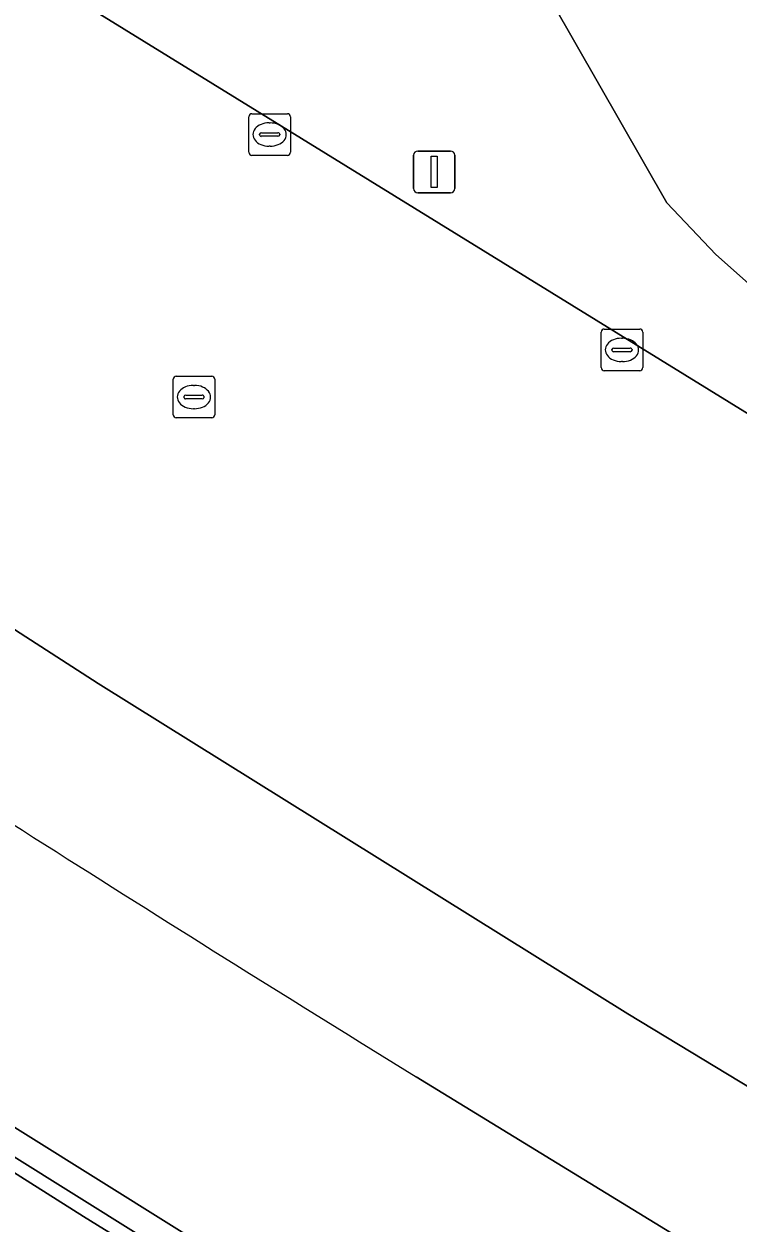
# Model space of a CAD drawing. Extents: x 156412 to 157779, y 382335 to 383768.
# Drawn here: x 157267.98 to 157285.14, y 382658.31 to 382687.1 of the extents above; entities that cross this region are included whole.
import ezdxf

# ---------------------------------------------------------------- set-up
doc = ezdxf.new("R2010")
doc.units = 0
for name, color, linetype in [('IMGEO_Berm_groen', 7, 'Continuous'), ('IMGEO_Berm_open', 7, 'Continuous'), ('IMGEO_Groenvoorziening', 7, 'Continuous'), ('IMGEO_Kolk', 7, 'Continuous'), ('IMGEO_Lichtmast', 7, 'Continuous'), ('IMGEO_Muur', 7, 'Continuous'), ('IMGEO_Rijbaan_regionaal_gesloten', 7, 'Continuous'), ('IMGEO_Rioolput', 7, 'Continuous')]:
    doc.layers.add(name, color=color, linetype=linetype)

msp = doc.modelspace()

# ---------------------------------------------------------------- linework, layer by layer
at = {"layer": 'IMGEO_Berm_groen'}
for points in [[(157290.721, 382676.136), (157284.606, 382681.57), (157283.43, 382682.808), (157276.286, 382695.27), (157275.336, 382697.439), (157274.706, 382700.82), (157274.614, 382701.311), (157273.8, 382705.682), (157273.708, 382706.174), (157273.268, 382708.538), (157273.261, 382708.575), (157274.28, 382714.294), (157274.815, 382719.431), (157274.919, 382721.88), (157276.035, 382724.372), (157278.498, 382727.831), (157282.103, 382732.506), (157323.797, 382779.759), (157358.51, 382820.123), (157377.135, 382841.276), (157390.524, 382855.447)], [(157263.191, 382692.089), (157265.069, 382690.242), (157267.127, 382688.996), (157267.67, 382688.662), (157292.489, 382673.365), (157296.632, 382670.852), (157313.143, 382660.837), (157314.934, 382659.688), (157328.71, 382651.806), (157337.88, 382646.744), (157341.255, 382644.91), (157344.961, 382642.896), (157355.023, 382637.63)], [(157299.644, 382653.117), (157289.411, 382659.148), (157282.485, 382663.336), (157269.761, 382671.265), (157262.504, 382675.939), (157262.07, 382676.218), (157258.341, 382678.62), (157255.062, 382680.732), (157254.513, 382681.092), (157253.962, 382681.449), (157253.408, 382681.803), (157251.364, 382678.682), (157252.781, 382677.725), (157256.036, 382675.528), (157259.744, 382673.025), (157260.161, 382672.743)], [(157271.599, 382637.413), (157276.927, 382638.894), (157283.576, 382649.788), (157280.749, 382651.457), (157269.408, 382658.467), (157254.972, 382667.591), (157254.537, 382667.868), (157250.49, 382670.406)], [(157277.401, 382661.824), (157286.786, 382656.089), (157307.089, 382644.255)]]:
    msp.add_lwpolyline(points, dxfattribs=at)
msp.add_arc((157724.138, 383386.247), 851.095, 236.964852, 238.33868, dxfattribs=at)
at = {"layer": 'IMGEO_Berm_open'}
msp.add_lwpolyline([(157250.695, 382670.555), (157254.739, 382668.032), (157255.175, 382667.757), (157280.107, 382652.168), (157301.848, 382639.259), (157303.186, 382638.631), (157302.578, 382639.531), (157280.293, 382652.773), (157255.66, 382668.163), (157255.225, 382668.435), (157253.097, 382669.764)], dxfattribs=at)
at = {"layer": 'IMGEO_Groenvoorziening'}
msp.add_lwpolyline([(157358.51, 382820.123), (157323.797, 382779.759), (157282.103, 382732.506), (157278.498, 382727.831), (157276.035, 382724.372), (157274.919, 382721.88), (157274.815, 382719.431), (157274.28, 382714.294), (157273.261, 382708.575), (157273.268, 382708.538), (157273.708, 382706.174), (157273.8, 382705.682), (157274.614, 382701.311), (157274.706, 382700.82), (157275.336, 382697.439), (157276.286, 382695.27), (157283.43, 382682.808), (157284.606, 382681.57), (157290.721, 382676.136)], dxfattribs=at)
at = {"layer": 'IMGEO_Kolk'}
for p, q in [((157273.38, 382684.023), (157273.38, 382684.875)), ((157273.455, 382684.949), (157274.307, 382684.949)), ((157273.868, 382684.729), (157273.893, 382684.729)), ((157274.381, 382684.875), (157274.381, 382684.023)), ((157273.639, 382684.443), (157273.639, 382684.455)), ((157273.682, 382684.492), (157274.08, 382684.492)), ((157274.123, 382684.455), (157274.123, 382684.443)), ((157274.077, 382684.406), (157273.679, 382684.406)), ((157273.891, 382684.169), (157273.866, 382684.169)), ((157274.307, 382683.949), (157273.455, 382683.949)), ((157281.847, 382678.852), (157281.847, 382679.704)), ((157281.922, 382679.778), (157282.774, 382679.778)), ((157282.335, 382679.558), (157282.36, 382679.558)), ((157282.848, 382679.704), (157282.848, 382678.852)), ((157282.106, 382679.272), (157282.106, 382679.284)), ((157282.149, 382679.321), (157282.547, 382679.321)), ((157282.59, 382679.284), (157282.59, 382679.272)), ((157282.544, 382679.235), (157282.146, 382679.235)), ((157282.358, 382678.998), (157282.333, 382678.998)), ((157282.774, 382678.778), (157281.922, 382678.778))]:
    msp.add_line(p, q, dxfattribs=at)
for points in [[(157273.38, 382684.023), (157273.38, 382684.875)], [(157273.455, 382684.949), (157274.307, 382684.949)], [(157274.381, 382684.875), (157274.381, 382684.023)], [(157274.307, 382683.949), (157273.455, 382683.949)], [(157281.847, 382678.852), (157281.847, 382679.704)], [(157281.922, 382679.778), (157282.774, 382679.778)], [(157282.848, 382679.704), (157282.848, 382678.852)], [(157282.774, 382678.778), (157281.922, 382678.778)]]:
    msp.add_lwpolyline(points, dxfattribs=at)
for centre, radius, start, end in [((157273.457, 382684.873), 0.0765, 91.552, 178.448), ((157273.457, 382684.873), 0.0765, 91.552, 178.448), ((157274.305, 382684.873), 0.0765, 1.552, 88.448), ((157274.305, 382684.873), 0.0765, 1.552, 88.448), ((157273.679, 382684.452), 0.0403, 85.8775, 175.7526), ((157273.676, 382684.442), 0.0366, 178.938, 274.7102), ((157274.08, 382684.449), 0.043, 264.8664, 352.4533), ((157274.084, 382684.454), 0.0386, 1.7309, 96.639), ((157273.457, 382684.025), 0.0765, 181.552, 268.448), ((157273.457, 382684.025), 0.0765, 181.552, 268.448), ((157274.305, 382684.025), 0.0765, 271.552, 358.448), ((157274.305, 382684.025), 0.0765, 271.552, 358.448), ((157281.924, 382679.702), 0.0765, 91.552, 178.448), ((157281.924, 382679.702), 0.0765, 91.552, 178.448), ((157282.772, 382679.702), 0.0765, 1.552, 88.448), ((157282.772, 382679.702), 0.0765, 1.552, 88.448), ((157282.146, 382679.281), 0.0403, 85.8775, 175.7526), ((157282.143, 382679.271), 0.0366, 178.938, 274.7102), ((157282.547, 382679.278), 0.043, 264.8664, 352.4533), ((157282.551, 382679.283), 0.0386, 1.7309, 96.639), ((157281.924, 382678.854), 0.0765, 181.552, 268.448), ((157281.924, 382678.854), 0.0765, 181.552, 268.448), ((157282.772, 382678.854), 0.0765, 271.552, 358.448), ((157282.772, 382678.854), 0.0765, 271.552, 358.448)]:
    msp.add_arc(centre, radius, start, end, dxfattribs=at)
for centre, major_axis, ratio, start_param, end_param in [((157273.867, 382684.449), (-0.387, 0.002), 0.722429, 4.712389, 7.853982), ((157273.892, 382684.449), (-0.39, 0.002), 0.717154, 1.570796, 4.712389), ((157282.334, 382679.278), (-0.387, 0.002), 0.722429, 4.712389, 7.853982), ((157282.359, 382679.278), (-0.39, 0.002), 0.717154, 1.570796, 4.712389)]:
    msp.add_ellipse(centre, major_axis=major_axis, ratio=ratio, start_param=start_param, end_param=end_param, dxfattribs=at)
at = {"layer": 'IMGEO_Lichtmast'}
for p, q in [((157277.34, 382683.153), (157277.34, 382683.953)), ((157277.34, 382683.953), (157277.34, 382683.153)), ((157277.44, 382684.053), (157278.23, 382684.053)), ((157278.23, 382684.053), (157277.44, 382684.053)), ((157278.33, 382683.953), (157278.33, 382683.153)), ((157278.33, 382683.153), (157278.33, 382683.953)), ((157278.23, 382683.053), (157277.44, 382683.053)), ((157277.44, 382683.053), (157278.23, 382683.053))]:
    msp.add_line(p, q, dxfattribs=at)
msp.add_lwpolyline([(157277.76, 382683.928), (157277.91, 382683.928), (157277.91, 382683.178), (157277.76, 382683.178), (157277.76, 382683.928)], dxfattribs=at)
for centre, start, end in [((157277.44, 382683.953), 90, 180), ((157277.44, 382683.953), 90, 180), ((157278.23, 382683.953), 0, 90), ((157278.23, 382683.953), 360, 90), ((157277.44, 382683.153), 180, 270), ((157277.44, 382683.153), 180, 270), ((157278.23, 382683.153), 270, 0), ((157278.23, 382683.153), 270, 0)]:
    msp.add_arc(centre, 0.1, start, end, dxfattribs=at)
at = {"layer": 'IMGEO_Muur'}
msp.add_lwpolyline([(157250.49, 382670.406), (157254.537, 382667.868), (157254.972, 382667.591), (157269.408, 382658.467), (157280.749, 382651.457), (157283.576, 382649.788), (157301.72, 382639.075), (157301.848, 382639.259), (157280.107, 382652.168), (157255.175, 382667.757)], dxfattribs=at)
at = {"layer": 'IMGEO_Rijbaan_regionaal_gesloten'}
for points in [[(157253.408, 382681.803), (157253.962, 382681.449), (157254.513, 382681.092), (157255.062, 382680.732), (157258.341, 382678.62), (157262.07, 382676.218), (157262.504, 382675.939), (157269.761, 382671.265), (157282.485, 382663.336), (157289.411, 382659.148), (157296.632, 382670.852), (157292.489, 382673.365), (157267.67, 382688.662), (157267.127, 382688.996), (157265.069, 382690.242), (157263.191, 382692.089)], [(157260.161, 382672.743), (157259.744, 382673.025), (157255.66, 382668.163), (157280.293, 382652.773), (157302.578, 382639.531), (157303.186, 382638.631), (157303.708, 382638.357), (157303.708, 382638.357)], [(157303.708, 382638.357), (157303.992, 382638.852), (157305.927, 382642.229), (157307.089, 382644.255), (157286.786, 382656.089), (157277.401, 382661.824)]]:
    msp.add_lwpolyline(points, dxfattribs=at)
msp.add_arc((157724.138, 383386.247), 851.095, 236.964852, 238.33868, dxfattribs=at)
at = {"layer": 'IMGEO_Rioolput'}
for p, q in [((157271.562, 382677.72), (157271.562, 382678.572)), ((157271.637, 382678.646), (157272.489, 382678.646)), ((157272.05, 382678.426), (157272.075, 382678.426)), ((157272.563, 382678.572), (157272.563, 382677.72)), ((157271.821, 382678.14), (157271.821, 382678.152)), ((157272.259, 382678.103), (157271.861, 382678.103)), ((157271.864, 382678.189), (157272.262, 382678.189)), ((157272.305, 382678.152), (157272.305, 382678.14)), ((157272.073, 382677.866), (157272.048, 382677.866)), ((157272.489, 382677.646), (157271.637, 382677.646))]:
    msp.add_line(p, q, dxfattribs=at)
for points in [[(157271.562, 382677.72), (157271.562, 382678.572)], [(157271.637, 382678.646), (157272.489, 382678.646)], [(157272.563, 382678.572), (157272.563, 382677.72)], [(157272.489, 382677.646), (157271.637, 382677.646)]]:
    msp.add_lwpolyline(points, dxfattribs=at)
for centre, radius, start, end in [((157271.639, 382678.57), 0.0765, 91.552, 178.448), ((157271.639, 382678.57), 0.0765, 91.552, 178.448), ((157272.487, 382678.57), 0.0765, 1.552, 88.448), ((157272.487, 382678.57), 0.0765, 1.552, 88.448), ((157271.861, 382678.149), 0.0403, 85.8775, 175.7526), ((157271.858, 382678.139), 0.0366, 178.938, 274.7102), ((157272.262, 382678.146), 0.043, 264.8664, 352.4533), ((157272.266, 382678.151), 0.0386, 1.7309, 96.639), ((157271.639, 382677.722), 0.0765, 181.552, 268.448), ((157271.639, 382677.722), 0.0765, 181.552, 268.448), ((157272.487, 382677.722), 0.0765, 271.552, 358.448), ((157272.487, 382677.722), 0.0765, 271.552, 358.448)]:
    msp.add_arc(centre, radius, start, end, dxfattribs=at)
for centre, major_axis, ratio, start_param, end_param in [((157272.049, 382678.146), (-0.387, 0.002), 0.722429, 4.712389, 7.853982), ((157272.074, 382678.146), (-0.39, 0.002), 0.717154, 1.570796, 4.712389)]:
    msp.add_ellipse(centre, major_axis=major_axis, ratio=ratio, start_param=start_param, end_param=end_param, dxfattribs=at)

doc.saveas('drawing.dxf')
